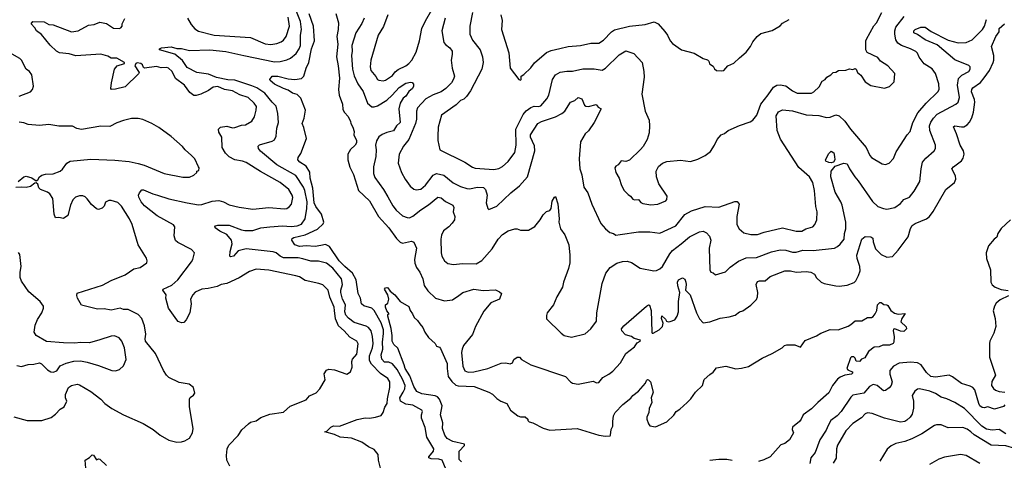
# Model space of a CAD drawing. Extents: x 1678431 to 1860718, y 384618 to 522882.
# Tile 440 of 473: x 1788279 to 1796962, y 487573 to 491463. Entities that reach past the tile are written whole.
import ezdxf

# ---------------------------------------------------------------- set-up
doc = ezdxf.new("R2010")
doc.units = 0

msp = doc.modelspace()

# ---------------------------------------------------------------- linework, layer by layer
at = {"layer": '0CON10XD'}
for points in [[(1791461.4, 487505), (1791442, 487575), (1791439.2, 487625), (1791405, 487668.8), (1791355, 487690.8), (1791295, 487732.5), (1791205, 487769.2), (1791105, 487778), (1791055, 487802), (1790970, 487825), (1790988.3, 487831.7), (1791023.2, 487866.8), (1791045, 487878.9), (1791100, 487875), (1791255, 487933.8), (1791325, 487948), (1791365, 487945.8), (1791415.9, 487954.1), (1791465, 487968.8), (1791484.2, 487995), (1791498.2, 488041.8), (1791520, 488075), (1791522.7, 488117.3), (1791543.1, 488215), (1791543.1, 488265), (1791524.4, 488295), (1791460.8, 488340.8), (1791381.2, 488421.2), (1791362.4, 488455), (1791363, 488495), (1791388.9, 488565), (1791395.7, 488605), (1791391.4, 488665), (1791377.8, 488715), (1791356.2, 488745), (1791335, 488758), (1791228.5, 488788.5), (1791178.3, 488828.3), (1791155.3, 488855.3), (1791147.1, 488885), (1791150.5, 488945), (1791124.8, 488995), (1791109.8, 489055), (1791109.7, 489075), (1791126.8, 489125), (1791116, 489175), (1791039, 489269), (1790985, 489314.4), (1790915, 489331.5), (1790845, 489329.6), (1790775, 489350.7), (1790735, 489360.4), (1790605, 489360.7), (1790575, 489374.6), (1790539.6, 489405), (1790515, 489413.7), (1790275, 489440.9), (1790205, 489422.5), (1790165, 489374.3), (1790138, 489368), (1790132.5, 489375), (1790135.4, 489415), (1790151.1, 489485), (1790146.2, 489515), (1790105.3, 489565.2), (1790044.4, 489595), (1790003.8, 489625), (1789998.8, 489635), (1790005.9, 489644.1), (1790025, 489650), (1790125, 489650), (1790235, 489606.4), (1790265, 489600.7), (1790335, 489602.8), (1790405, 489624), (1790485, 489633.9), (1790595, 489642.2), (1790673.1, 489636.9), (1790725, 489643.4), (1790763.6, 489656.4), (1790795.4, 489704.6), (1790812.1, 489795), (1790813.1, 489855), (1790793.5, 489955), (1790782.5, 489985), (1790715, 490085.8), (1790545, 490180.8), (1790401.3, 490301.3), (1790383.8, 490325), (1790383.1, 490345), (1790395, 490356.9), (1790505, 490390), (1790527.1, 490402.9), (1790540.6, 490435), (1790547.8, 490505), (1790560, 490555), (1790556.4, 490635), (1790540, 490700), (1790505, 490734.2), (1790440.8, 490815), (1790369.8, 490859.8), (1790325, 490880), (1790175, 490927.4), (1790115, 490932.8), (1790013.5, 490953.5), (1789945, 490980.4), (1789840.8, 490995), (1789755, 491040.6), (1789713.2, 491103.2), (1789646.8, 491156.8), (1789512.5, 491195), (1789512.5, 491205), (1789530, 491215), (1789615, 491223.1), (1789665, 491208.6), (1789705, 491208.9), (1789775, 491189.1), (1789955, 491195.9), (1790098, 491182), (1790255, 491145.4), (1790525, 491089.4), (1790575, 491094.1), (1790635, 491109.1), (1790666.4, 491123.6), (1790715.9, 491164.1), (1790742.3, 491205), (1790753.9, 491235), (1790753.8, 491325), (1790764.7, 491375.3), (1790755.7, 491445), (1790687, 491617)], [(1791525, 491506), (1791487.4, 491402.6), (1791441.1, 491325), (1791376.5, 491105), (1791368.9, 491045), (1791375.6, 491015), (1791420.2, 490960.2), (1791434.3, 490935), (1791445, 490928.1), (1791485, 490921.9), (1791505, 490927.8), (1791565, 490970.5), (1791588.5, 491001.5), (1791615, 491023.6), (1791684, 491055), (1791711.4, 491075), (1791735.5, 491105), (1791774.6, 491175.4), (1791804.5, 491275), (1791825.5, 491385), (1791857.1, 491452.9), (1791958, 491625)], [(1792270.9, 491525), (1792249.5, 491405), (1792249.4, 491335), (1792272.2, 491282.2), (1792339.2, 491195), (1792361.4, 491135), (1792366.7, 491085), (1792354.5, 491025), (1792255.4, 490834.6), (1792220, 490785), (1792195, 490760.8), (1792165, 490748.9), (1792129.3, 490710.7), (1791999.2, 490620.8), (1791970, 490515), (1791966.1, 490433.9), (1791966, 490395), (1791984.5, 490314.5), (1792203.8, 490203.8), (1792270.6, 490160.6), (1792295, 490151.5), (1792460.9, 490139.1), (1792505, 490149.2), (1792535, 490165.8), (1792585, 490210), (1792645, 490290), (1792655.5, 490354.5), (1792654.7, 490495.3), (1792717.9, 490625), (1792745, 490657.3), (1792785, 490688.8), (1792815, 490699.6), (1792855, 490696.2), (1792875, 490702.7), (1792928.6, 490765), (1792944.5, 490795.5), (1792976.2, 490933.8), (1793003.9, 490976.1), (1793045, 490998.5), (1793102.6, 491007.4), (1793155, 491007.3), (1793245, 491027.5), (1793345, 491027.8), (1793415, 491016.9), (1793444.6, 491035.4), (1793565, 491153.3), (1793625, 491186.4), (1793695, 491164), (1793766.7, 491085), (1793783.5, 491005), (1793785.5, 490955), (1793764, 490805), (1793793.8, 490655), (1793828.8, 490575), (1793833.8, 490525), (1793830, 490465), (1793812.5, 490405), (1793776.1, 490343.9), (1793753, 490317), (1793656.1, 490223.9), (1793625, 490210), (1793583.9, 490216.1), (1793555, 490182.5), (1793535, 490170), (1793527.5, 490155), (1793536.7, 490115), (1793563.8, 490065), (1793585, 489997.5), (1793610, 489955), (1793645, 489918), (1793666.2, 489905), (1793687, 489877), (1793701.4, 489871.4), (1793735, 489876), (1793744.2, 489865), (1793755, 489849.2), (1793775, 489838.6), (1793845, 489826.9), (1793906.8, 489833.2), (1793976.8, 489863.2), (1793986.2, 489875), (1793987.5, 489905), (1793914.2, 490015), (1793893.8, 490075), (1793891.2, 490125), (1793912.3, 490167.7), (1793947.5, 490195), (1793985, 490211.2), (1794105, 490222), (1794195, 490210.8), (1794258.8, 490231.2), (1794325, 490262.5), (1794370.3, 490299.7), (1794405.8, 490355), (1794428, 490405), (1794463.3, 490445), (1794492.7, 490457.3), (1794527.5, 490485), (1794625, 490528.8), (1794719.5, 490560.5), (1794745, 490576.7), (1794779.1, 490620.9), (1794815, 490718), (1794879.5, 490800.5), (1794925, 490867.1), (1794955, 490883.3), (1794985, 490888.2), (1795035, 490880), (1795095, 490833.5), (1795135, 490813.5), (1795262.5, 490815), (1795283.3, 490825), (1795329.5, 490870.5), (1795355, 490920), (1795382.5, 490935), (1795397.5, 490955), (1795432.5, 490975), (1795452.5, 490995), (1795475, 491000), (1795500, 491015), (1795563, 491017), (1795595, 491030), (1795625, 491022.5), (1795645, 491032.5), (1795656.4, 491026.4), (1795667, 490997), (1795695, 490972.5), (1795734.1, 490914.1), (1795785, 490881.2), (1795905, 490859.2), (1795948.6, 490871.4), (1795988.8, 490915), (1795996.1, 490986.1), (1795933.3, 491055), (1795870, 491095), (1795845, 491128.8), (1795752.7, 491172.7), (1795740, 491195), (1795740, 491275), (1795745, 491290), (1795812, 491408), (1795833.3, 491435), (1795882.5, 491525)], [(1790131.7, 487521.7), (1790105.7, 487575), (1790101.4, 487615), (1790109.4, 487675), (1790122.7, 487707.3), (1790206.8, 487793.2), (1790239.1, 487840.9), (1790296.2, 487895), (1790315, 487909.2), (1790365, 487923.1), (1790405, 487951.4), (1790485, 487979.4), (1790605, 487998.9), (1790665, 488052.5), (1790804.3, 488105.7), (1790835, 488143.3), (1790892.3, 488167.7), (1790926.7, 488205), (1790971.2, 488285), (1790963.9, 488336.1), (1790985, 488370), (1791005, 488376.7), (1791055, 488372.5), (1791165, 488334.6), (1791196.9, 488355), (1791212.2, 488395), (1791206.7, 488445), (1791213.3, 488465), (1791250.5, 488509.5), (1791265, 488602.5), (1791251.2, 488625), (1791188.9, 488658.9), (1791141.4, 488715), (1791090.9, 488760.9), (1791062.6, 488822.6), (1791054.7, 488894.7), (1791051.6, 488925), (1791013.8, 489013.8), (1791000, 489075), (1790951.3, 489121.3), (1790917.5, 489135), (1790795, 489161.1), (1790745, 489193.1), (1790715, 489202.7), (1790475, 489250.6), (1790365, 489259.4), (1790305, 489240.8), (1790215, 489184.2), (1790105.5, 489134.5), (1790055, 489125.7), (1790021.6, 489108.4), (1789941.6, 489088.4), (1789885, 489083.8), (1789825, 489058.2), (1789805.7, 489035), (1789786.2, 488995), (1789791.2, 488955), (1789779.2, 488875), (1789747, 488813), (1789725, 488790), (1789705, 488787.5), (1789675, 488797.5), (1789663.3, 488813.3), (1789590, 488915), (1789566.4, 489003.6), (1789570, 489035), (1789542.5, 489075), (1789543.3, 489085), (1789619.4, 489120.6), (1789672.9, 489165), (1789795, 489324.6), (1789806, 489345), (1789820.6, 489405), (1789793.8, 489433.8), (1789674.7, 489494.7), (1789653.1, 489513.1), (1789641.1, 489555), (1789646.7, 489635), (1789635, 489651.4), (1789492.3, 489732.3), (1789380.4, 489820.4), (1789351.5, 489855), (1789329.6, 489895), (1789327.3, 489915), (1789334.6, 489935), (1789355, 489959.5), (1789370.5, 489960.5), (1789453.9, 489923.9), (1789493.3, 489915), (1789595, 489882.5), (1789755, 489844.6), (1789855, 489828.9), (1789885, 489831.2), (1789975, 489860.7), (1790035, 489867.1), (1790076, 489856), (1790125, 489829.4), (1790215, 489807.8), (1790335, 489789.4), (1790475, 489803.3), (1790615, 489793.3), (1790633.2, 489796.8), (1790657.4, 489812.6), (1790675.5, 489834.5), (1790687.9, 489892.1), (1790681.9, 489915), (1790651.4, 489965), (1790575, 490025.6), (1790401.4, 490121.4), (1790275, 490203.1), (1790245, 490214.4), (1790175, 490225.6), (1790125, 490253.1), (1790092.9, 490285), (1790065.5, 490335), (1790062, 490425), (1790035, 490470), (1790032.5, 490495), (1790050, 490515), (1790105, 490523.3), (1790155, 490508.8), (1790175, 490510), (1790235, 490531.1), (1790270, 490535), (1790324.5, 490565.5), (1790349.4, 490605), (1790365.6, 490665), (1790365.7, 490695), (1790346.7, 490726.7), (1790295, 490775.8), (1790218.9, 490798.9), (1790155, 490835.4), (1790085, 490846.7), (1790025, 490872.2), (1789985, 490865.6), (1789945, 490837.1), (1789877.5, 490805), (1789835, 490792.5), (1789815, 490794), (1789779.1, 490819.1), (1789732.9, 490885), (1789652, 490942), (1789624.6, 491005), (1789592.2, 491035), (1789575, 491040), (1789527, 491037), (1789485, 491048.6), (1789380, 491035), (1789370.8, 491040.8), (1789362.5, 491065), (1789348.6, 491075), (1789315, 491081.5), (1789302.9, 491075), (1789292.9, 491055), (1789328, 491005), (1789332, 490995), (1789325.7, 490985), (1789209.4, 490870.6), (1789125, 490849.2), (1789087.5, 490847.5), (1789082.5, 490855), (1789087.5, 490905), (1789115, 491026.7), (1789137.5, 491055), (1789202.5, 491075), (1789203.3, 491085), (1789135, 491123.1), (1789085, 491123.1), (1789055, 491141.5), (1788995, 491157.6), (1788775, 491142.7), (1788715, 491160), (1788630.5, 491170.5), (1788604.2, 491185), (1788547.4, 491237.4), (1788470.8, 491330.8), (1788425.7, 491365), (1788411.7, 491391.7), (1788381.2, 491425), (1788395, 491446.7), (1788495, 491442), (1788535, 491421.2), (1788575, 491416.9), (1788735, 491354.3), (1788795, 491364.4), (1788885, 491412.9), (1788935, 491419.4), (1788985, 491441.8), (1789045, 491427.8), (1789105, 491388), (1789155.8, 491384.2), (1789170.5, 491389.5), (1789181.2, 491405), (1789182, 491425), (1789205, 491473.3)], [(1789757.5, 491475), (1789789.7, 491419.7), (1789822.6, 491382.6), (1789855, 491360), (1789995, 491326.9), (1790315, 491306), (1790445, 491249.6), (1790492.2, 491242.2), (1790547.3, 491252.7), (1790583.4, 491266.6), (1790605, 491283.1), (1790629.2, 491315), (1790657.8, 491405), (1790646.9, 491485)], [(1792039.3, 487489.3), (1792003.4, 487573.4), (1791975, 487584.7), (1791906.3, 487586.3), (1791886.2, 487595), (1791887.5, 487605), (1791926.9, 487653.1), (1791931.9, 487675), (1791868.3, 487778.3), (1791855, 487864), (1791822.7, 487945), (1791823.1, 487975), (1791832, 488005), (1791825.6, 488015.6), (1791745, 488060.5), (1791685, 488068.2), (1791635.6, 488095), (1791630.8, 488125), (1791661.2, 488175), (1791675.9, 488205), (1791676.7, 488235), (1791655, 488290), (1791608.8, 488375), (1791565, 488425.4), (1791535, 488438.2), (1791495, 488440), (1791472.1, 488465), (1791466.2, 488505), (1791481.3, 488555), (1791478.3, 488615), (1791488.2, 488691.8), (1791486, 488725), (1791465, 488785.5), (1791405, 488895.6), (1791385, 488916.4), (1791315, 488935.5), (1791293.5, 488953.5), (1791283.3, 489005), (1791264.5, 489045), (1791245.2, 489165), (1791215, 489225.3), (1791145, 489283.3), (1791096, 489335), (1791011.9, 489461.9), (1790975, 489479.3), (1790935, 489470), (1790885, 489460.6), (1790804.6, 489465.4), (1790745, 489461.5), (1790705, 489476), (1790677.5, 489515), (1790680.3, 489529.7), (1790695, 489540.9), (1790796.8, 489563.2), (1790905, 489614.7), (1790955, 489659.6), (1790962.2, 489675), (1790940.4, 489745), (1790890, 489815), (1790875.8, 489845.9), (1790865.1, 489975), (1790841.7, 490065), (1790837.9, 490117.9), (1790805, 490170.4), (1790749.2, 490205), (1790731.4, 490225), (1790734.2, 490245), (1790758.6, 490281.4), (1790809.2, 490415), (1790785, 490512), (1790769.5, 490545), (1790787.1, 490592.9), (1790800.5, 490665), (1790759, 490769), (1790725, 490800.7), (1790685, 490812.9), (1790645, 490841.1), (1790605, 490854), (1790525, 490893.8), (1790488, 490925), (1790483.8, 490935), (1790506.7, 490963.3), (1790555.8, 490964.2), (1790645, 490940.6), (1790705, 490933.5), (1790765, 490944.5), (1790783.8, 490965), (1790804.8, 491035.2), (1790829.4, 491085), (1790853.5, 491205), (1790877.5, 491275), (1790870.9, 491405), (1790832.2, 491515)], [(1791067, 491517), (1791088.9, 491435), (1791086.6, 491376.6), (1791075.5, 491315), (1791085.3, 491245.3), (1791072.2, 491135), (1791088.2, 491055), (1791099.6, 490945), (1791090, 490845), (1791095.5, 490795.5), (1791124.3, 490715.7), (1791128.9, 490668.9), (1791143.2, 490643.2), (1791175, 490608.8), (1791195.8, 490565), (1791198.8, 490545), (1791218, 490515), (1791228, 490475), (1791226, 490445), (1791247.5, 490395), (1791247.5, 490375), (1791238, 490355), (1791194.7, 490315.3), (1791173.8, 490275), (1791172.5, 490225), (1791189.1, 490160.9), (1791221.5, 490095), (1791266.2, 489955), (1791363.8, 489863.8), (1791444, 489724), (1791533.6, 489625), (1791601.4, 489531.4), (1791635, 489498), (1791655, 489490), (1791735, 489507.1), (1791755, 489497.5), (1791778, 489445), (1791759.4, 489345), (1791762.8, 489312.8), (1791779.4, 489275), (1791808.1, 489235), (1791834.4, 489175), (1791846.7, 489115), (1791877.9, 489067.9), (1791945, 489005.8), (1792025, 488981.9), (1792095, 488989.2), (1792152.1, 489027.9), (1792187.5, 489055), (1792285, 489082.5), (1792365, 489072.5), (1792475, 489079.2), (1792511.4, 489061.4), (1792526.2, 489045), (1792510, 488995), (1792435, 488963.3), (1792371.1, 488888.9), (1792298.2, 488755), (1792272.9, 488685), (1792192.9, 488587.1), (1792180, 488555), (1792176.1, 488525), (1792187.3, 488405), (1792204.1, 488364.1), (1792235, 488350), (1792285, 488353.6), (1792406.6, 488383.4), (1792525, 488431.1), (1792565, 488434.5), (1792605, 488425.7), (1792623.8, 488435), (1792635.8, 488464.2), (1792665, 488482.9), (1792685, 488484), (1792705, 488464.4), (1792787.5, 488417.5), (1793091.7, 488311.7), (1793136, 488265), (1793155, 488253.1), (1793205, 488245.7), (1793335, 488271.4), (1793365, 488256.7), (1793385, 488260), (1793420, 488305), (1793475, 488332.5), (1793509.8, 488360.2), (1793577.2, 488432.8), (1793622.6, 488517.4), (1793701.2, 488575), (1793725, 488610), (1793750, 488625), (1793752.5, 488635), (1793698.5, 488648.5), (1793675, 488665.4), (1793620.5, 488680.5), (1793588, 488715), (1793586, 488735), (1793605, 488761.2), (1793805.7, 488934.3), (1793825, 488946.2), (1793832.3, 488942.3)], [(1791316.5, 491475), (1791295, 491427.5), (1791242.2, 491345), (1791206.8, 491235), (1791212.2, 491185), (1791203.7, 491145), (1791214.8, 491024.8), (1791227.8, 490967.8), (1791259.5, 490895), (1791308.5, 490828.5), (1791346.4, 490725), (1791384.2, 490694.2), (1791405, 490692.5), (1791435, 490700.6), (1791516.6, 490753.4), (1791564.4, 490795.6), (1791625, 490863.1), (1791685, 490902.9), (1791725, 490911.9), (1791738.7, 490908.7), (1791752.7, 490892.7), (1791752.5, 490875), (1791742.9, 490855), (1791711.3, 490828.7), (1791685, 490788.8), (1791660.5, 490769.5), (1791634.7, 490725.3), (1791622.1, 490675), (1791634.2, 490555), (1791600.8, 490525), (1791575, 490481.4), (1791515, 490467.5), (1791475, 490449.4), (1791445, 490428.6), (1791424.3, 490394.3), (1791415.6, 490355), (1791421.1, 490315), (1791418, 490255), (1791398.2, 490165), (1791397.5, 490105), (1791410.6, 490070.6), (1791486.9, 489965), (1791525, 489898), (1791568.3, 489818.3), (1791599.8, 489779.8), (1791655, 489731.5), (1791695.4, 489715.4), (1791715, 489714.5), (1791745, 489727.5), (1791815, 489783.8), (1791885, 489827.5), (1791965, 489896.5), (1791995, 489889.5), (1792035, 489858.9), (1792098.6, 489825), (1792105.9, 489804.1), (1792102.5, 489765), (1792117.1, 489725), (1792112.5, 489695), (1792093.8, 489665), (1792063.8, 489635), (1792015, 489600), (1791998.3, 489561.7), (1791991.5, 489525), (1791994.5, 489405), (1792000.8, 489375), (1792025, 489333.8), (1792055, 489310.8), (1792105, 489302.5), (1792185, 489311.9), (1792305, 489308.6), (1792355, 489335.8), (1792445, 489440.8), (1792499.2, 489525), (1792535.8, 489565), (1792585, 489599.2), (1792645, 489616.2), (1792666.1, 489616.1), (1792695, 489603.3), (1792765, 489603.8), (1792823, 489637), (1792868.8, 489695), (1792895, 489741.2), (1792925, 489768.8), (1792955, 489777.5), (1792966, 489795), (1792975, 489860), (1792993.8, 489895), (1793005, 489902.5), (1793023.6, 489836.4), (1793037.5, 489705), (1793034.4, 489674.4), (1793047.5, 489615), (1793085, 489563.3), (1793121.4, 489475), (1793130.8, 489385), (1793129.2, 489315), (1793119.2, 489265), (1793074, 489145), (1793065, 489102.5), (1793014.1, 489015.9), (1792986.7, 488945), (1792930, 488875), (1792925, 488850), (1792925, 488822.5), (1793052.5, 488695), (1793080, 488675), (1793145, 488660), (1793265, 488690), (1793315, 488732.5), (1793365, 488802.5), (1793369.2, 488875), (1793415.6, 489135), (1793446.9, 489225), (1793485.6, 489275), (1793545, 489314.5), (1793595, 489328.8), (1793635, 489330.6), (1793675, 489319.2), (1793750.7, 489270.7), (1793870, 489245), (1793895, 489248), (1793925, 489262.9), (1793947, 489283), (1794013, 489397), (1794035.3, 489424.7), (1794112.2, 489485), (1794185.2, 489544.8), (1794275, 489591.4), (1794305, 489595.6), (1794335, 489582), (1794362.2, 489552.2), (1794372.2, 489515), (1794358.6, 489445), (1794364.1, 489254.1), (1794373.6, 489233.6), (1794395, 489226.7), (1794415, 489211.2), (1794502.7, 489237.3), (1794543.2, 489276.8), (1794618.3, 489331.7), (1794685, 489359.1), (1794775, 489364.5), (1794907.4, 489412.6), (1794985, 489430), (1795035, 489429.1), (1795095, 489410.8), (1795125, 489409.6), (1795185, 489427.3), (1795275, 489426.4), (1795463.2, 489446.8), (1795490.7, 489459.3), (1795515, 489480.8), (1795548.9, 489525), (1795551.5, 489575), (1795563.6, 489615), (1795564.5, 489675.5), (1795531.8, 489825), (1795520, 489855), (1795469.1, 489939.1), (1795430.3, 490075), (1795434, 490125), (1795471, 490169), (1795545, 490197.2), (1795575, 490189.4), (1795596.2, 490145), (1795642, 490075), (1795671.5, 490041.5), (1795798, 489858), (1795845, 489814.2), (1795895, 489795.8), (1795925, 489790.8), (1795995, 489806), (1796045, 489840), (1796075, 489874), (1796125, 489896.7), (1796167.5, 489947.5), (1796215.7, 490035), (1796227.1, 490145), (1796240.6, 490205), (1796269.5, 490240.5), (1796344, 490305), (1796354, 490325), (1796355.8, 490355.8), (1796304.5, 490485), (1796302.7, 490525), (1796313.3, 490556.7), (1796336, 490594), (1796370.8, 490629.2), (1796535, 490716.9), (1796554.4, 490735), (1796566.1, 490775), (1796549.6, 490885), (1796557.3, 490942.7), (1796586.1, 490973.9), (1796649.2, 491005), (1796661.9, 491025), (1796660.8, 491045), (1796648.3, 491058.3), (1796525, 491108.8), (1796370.3, 491240.3), (1796265, 491284.7), (1796195, 491331.9), (1796163.3, 491345), (1796164.2, 491365), (1796176.7, 491375), (1796224.6, 491395.4), (1796265, 491397.3), (1796317, 491357), (1796465, 491282.3), (1796555, 491258.8), (1796625, 491260.4), (1796678.6, 491285), (1796769.5, 491375), (1796787.1, 491405), (1796805.9, 491464.1)], [(1792030.8, 491475), (1792000, 491365), (1792020.2, 491260.2), (1792032.9, 491242.9), (1792071.9, 491215), (1792091.1, 491185), (1792092.5, 491155), (1792082.5, 491105), (1792091.5, 491035), (1792112.3, 490965), (1792105, 490936), (1792085.7, 490904.3), (1792036.4, 490853.6), (1791995.2, 490824.8), (1791925, 490799.2), (1791860.6, 490765), (1791787.5, 490685), (1791777.1, 490655), (1791777.8, 490585), (1791770, 490545), (1791711.5, 490405), (1791663.1, 490345), (1791624.6, 490275.4), (1791616, 490195), (1791645.8, 490115), (1791679.2, 490055), (1791722.6, 489992.6), (1791755, 489965.8), (1791775, 489961.4), (1791815, 489965.6), (1791858, 490002), (1791925, 490090.6), (1791955, 490104.4), (1792019.3, 490089.3), (1792101.7, 490021.7), (1792165, 489989.5), (1792221.7, 489971.7), (1792245, 489970.8), (1792315, 489985.3), (1792370.1, 489980.1), (1792385.4, 489965), (1792400, 489915), (1792392.9, 489845), (1792406.4, 489796.4), (1792415, 489787.5), (1792485, 489815.8), (1792610.8, 489935), (1792687.5, 489995), (1792756.4, 490075), (1792820.3, 490305), (1792818.1, 490348.1), (1792784.5, 490425), (1792782.7, 490445), (1792847.5, 490545), (1792880, 490565), (1793005, 490603.6), (1793060, 490635), (1793085.8, 490655), (1793135, 490733.8), (1793175, 490750), (1793205, 490776.2), (1793235, 490763.3), (1793258.8, 490708.8), (1793270, 490700), (1793295, 490697.5), (1793363, 490713), (1793380.7, 490690.7), (1793406.7, 490675), (1793345.6, 490555), (1793295, 490482), (1793265, 490456), (1793224, 490385), (1793211.9, 490235), (1793218.9, 490145), (1793235, 490092.5), (1793253.5, 489985), (1793290, 489935), (1793323.4, 489833.4), (1793405, 489663.3), (1793445.8, 489615.8), (1793484.3, 489584.3), (1793515, 489576.2), (1793535, 489561.2), (1793574.4, 489565.6), (1793735, 489589.4), (1793835, 489591.1), (1793925, 489577.1), (1794065, 489644.2), (1794145, 489743.1), (1794202, 489775), (1794325, 489814.4), (1794445, 489807.5), (1794585, 489857.5), (1794607, 489857), (1794622.5, 489835), (1794602.5, 489725), (1794604, 489655), (1794622, 489615), (1794665, 489580.8), (1794725, 489567.1), (1794785, 489566.7), (1794845, 489587.3), (1795005, 489624.2), (1795125, 489596), (1795175, 489596), (1795210, 489615), (1795273.8, 489635), (1795292, 489655), (1795308, 489695), (1795312, 489765), (1795298.8, 489815), (1795287.5, 489955), (1795272, 490025), (1795242.5, 490075), (1795148.3, 490158.3), (1794988.2, 490408.2), (1794958.7, 490485), (1794948.8, 490615), (1794969.8, 490650.2), (1795005, 490665.7), (1795095, 490657.5), (1795215, 490623.8), (1795325, 490615.4), (1795395, 490600.5), (1795425, 490603.1), (1795475, 490621.4), (1795506.2, 490615), (1795555, 490567.5), (1795605, 490497.5), (1795744.5, 490334.5), (1795776, 490265), (1795791.2, 490245), (1795885, 490188.8), (1795915, 490183.3), (1795945, 490196.2), (1795985, 490236.7), (1796009.2, 490295), (1796045.8, 490355), (1796104.3, 490445), (1796132.5, 490475), (1796153.6, 490555), (1796199.3, 490640.7), (1796273.2, 490726.8), (1796375, 490824.2), (1796386.7, 490845), (1796385.6, 490895), (1796355, 490988.8), (1796325, 491027.5), (1796255, 491072.9), (1796210.4, 491130.4), (1796195, 491166), (1796180.8, 491180.8), (1796134.7, 491204.7), (1796053.8, 491233.8), (1796022.7, 491255), (1796005.9, 491285), (1795994.8, 491334.8), (1795994.7, 491365), (1796004.8, 491395.2), (1796078.2, 491491.8)], [(1792521.4, 491505), (1792533.8, 491455), (1792528, 491375), (1792591.2, 491171.2), (1792603.3, 491035), (1792680, 490935), (1792695, 490930), (1792700, 490935), (1792700, 490965), (1792725, 490977.5), (1792785, 491037.5), (1792817.3, 491082.7), (1792925, 491172.9), (1792965, 491190.6), (1793042.1, 491207.9), (1793115, 491224.4), (1793225, 491234.5), (1793314.6, 491255.4), (1793385, 491256.4), (1793428.1, 491281.9), (1793496.2, 491353.8), (1793525, 491371.9), (1793655, 491404.5), (1793795, 491420.6), (1793875, 491444), (1793908, 491425), (1793968.3, 491358.3), (1793992.5, 491325), (1794016.2, 491275), (1794035, 491253.3), (1794115, 491196.7), (1794227.7, 491167.7), (1794305, 491120), (1794345, 491106.7), (1794356.2, 491095), (1794362.5, 491072.5), (1794393, 491053), (1794405, 491030), (1794425, 491012.5), (1794465, 491010), (1794487.5, 491015), (1794523.8, 491055), (1794575, 491079.2), (1794625, 491126.2), (1794684, 491175), (1794723.8, 491225), (1794742.7, 491267.3), (1794783.3, 491315), (1794815, 491340), (1794915, 491367.5), (1794985, 491407.5), (1795005, 491432.5), (1795065, 491463.3)], [(1793832.3, 488942.3), (1793848.1, 488895), (1793854.4, 488705), (1793857, 488697), (1793865, 488696.2), (1793918, 488725), (1793946.2, 488755), (1793952.5, 488785), (1793940, 488825), (1793941.7, 488848.3), (1793975, 488820), (1793981.7, 488801.7), (1793996.4, 488796.4), (1794015, 488797.5), (1794055.5, 488814.5), (1794076.9, 488845), (1794089.5, 488885), (1794088.8, 488975), (1794099.2, 489055), (1794082.4, 489112.4), (1794080, 489145), (1794088, 489165), (1794122.5, 489185), (1794143.4, 489173.4), (1794154.2, 489145.8), (1794157.1, 489125), (1794150, 489075), (1794191.4, 489035), (1794247.8, 488875), (1794275, 488821.2), (1794305, 488788), (1794365, 488795.8), (1794455, 488826.9), (1794535, 488839.2), (1794587.5, 488855), (1794627.6, 488882.4), (1794655, 488892.5), (1794726.4, 488943.6), (1794775, 488992), (1794785.6, 489015), (1794788.9, 489055), (1794773.1, 489125), (1794785, 489152), (1794802.4, 489157.6), (1794852.1, 489157.9), (1794896.7, 489195), (1795025, 489245.5), (1795075, 489245.6), (1795125, 489234.3), (1795215, 489241.1), (1795255, 489232.5), (1795287, 489217), (1795306.2, 489185), (1795345.8, 489145.8), (1795373, 489133), (1795475, 489113.3), (1795505, 489110), (1795575, 489119.5), (1795636.4, 489143.6), (1795651.7, 489158.3), (1795676.3, 489203.7), (1795689.5, 489245), (1795688.2, 489285), (1795663.5, 489353.5), (1795660.4, 489385), (1795706, 489525), (1795735, 489548.4), (1795784.7, 489544.7), (1795802.2, 489535), (1795805, 489502.5), (1795825, 489439.2), (1795875, 489388.6), (1795925, 489366.9), (1795975, 489373.1), (1796025, 489426.7), (1796114.1, 489545.9), (1796135, 489620), (1796148.6, 489645), (1796175.4, 489664.6), (1796275, 489704.6), (1796301.2, 489725), (1796335, 489770), (1796444.6, 489965), (1796523.1, 490025), (1796534.4, 490055), (1796532.2, 490085), (1796499.2, 490145), (1796514, 490165), (1796585, 490215.7), (1796599.8, 490240.2), (1796607.5, 490275), (1796602.5, 490305), (1796572.5, 490355), (1796540.9, 490455), (1796512.9, 490517.1), (1796525, 490525.6), (1796585, 490515.5), (1796605, 490517.5), (1796635, 490533.8), (1796655, 490556.7), (1796674.7, 490595), (1796690, 490645), (1796700.9, 490735), (1796698.3, 490758.3), (1796672.8, 490825), (1796673.9, 490845), (1796685, 490859.5), (1796750.7, 490909.3), (1796785, 490947.8), (1796830.9, 491015), (1796862.9, 491085), (1796870, 491105), (1796870, 491145), (1796848, 491225), (1796886.7, 491315), (1796916.1, 491353.9), (1796915.8, 491385), (1796964.1, 491425.9)], [(1788275, 490788.8), (1788373.6, 490826.4), (1788392.5, 490845), (1788400, 490875), (1788385.8, 490975.8), (1788366.2, 491005), (1788335, 491026), (1788295, 491104.2), (1788280.4, 491120.4), (1788145, 491195.7)], [(1788266.1, 490033.9), (1788315, 490076.2), (1788335, 490081.2), (1788385, 490066.7), (1788425, 490040), (1788440.1, 490049.9), (1788455, 490076.7), (1788475, 490090), (1788505, 490098.1), (1788575, 490102.9), (1788635, 490126.7), (1788656, 490144), (1788693.9, 490196.1), (1788725, 490214.4), (1788905, 490232.2), (1789116.8, 490223.2), (1789245, 490210), (1789325, 490194.4), (1789377.2, 490177.2), (1789552.5, 490105), (1789717.7, 490072.3), (1789776.1, 490073.9), (1789815, 490090), (1789840, 490115), (1789840, 490125), (1789858.3, 490131.7), (1789862.5, 490155), (1789856.7, 490165), (1789822.9, 490232.9), (1789794.5, 490264.5), (1789736.7, 490315), (1789715, 490343.3), (1789615, 490430), (1789505, 490511.2), (1789445, 490546.2), (1789365, 490581.2), (1789325, 490591.2), (1789265, 490590), (1789195, 490573.1), (1789135, 490551.9), (1789075, 490520.9), (1788995, 490522.7), (1788825, 490493.8), (1788781.7, 490501.7), (1788745, 490523.6), (1788623.9, 490523.9), (1788535, 490536.9), (1788455, 490528.5), (1788355, 490538.5), (1788315, 490552.5), (1788275, 490557.5)], [(1795435, 490198.2), (1795415, 490201.2), (1795388.8, 490215), (1795386.2, 490225), (1795415, 490282.5), (1795435, 490302.5), (1795457, 490287), (1795465.5, 490255.5), (1795467.1, 490225), (1795455, 490204.7), (1795435, 490198.2)], [(1788226.8, 487956.8), (1788345, 487925.6), (1788475.5, 487924.5), (1788555, 487952), (1788595, 487981.2), (1788636.7, 488025), (1788670, 488045), (1788693.3, 488095), (1788683.8, 488125), (1788684, 488155), (1788708, 488215), (1788737, 488233), (1788784.4, 488245.6), (1788805, 488240), (1788905, 488181.9), (1788995, 488114.3), (1789030.8, 488075), (1789090.6, 488030.6), (1789195, 487974.3), (1789367.4, 487897.4), (1789455, 487844), (1789516.7, 487795), (1789595, 487752.5), (1789665, 487734.2), (1789705, 487736), (1789735, 487743.8), (1789775, 487770), (1789803.3, 487815), (1789808, 487855), (1789775.6, 488045), (1789777.7, 488112.3), (1789782.7, 488127.3), (1789813, 488147), (1789822.5, 488165), (1789812.5, 488215), (1789772.5, 488245), (1789685, 488260), (1789595, 488303.1), (1789573.3, 488325), (1789548.2, 488365), (1789475, 488517.5), (1789388.9, 488625), (1789384.6, 488645.4), (1789392.4, 488687.6), (1789380.2, 488760.2), (1789354.6, 488824.6), (1789325, 488860.6), (1789235.8, 488905.8), (1789195.7, 488905.7), (1789165, 488917.5), (1789085, 488899.1), (1789025, 488909.5), (1788965, 488907.1), (1788825, 488943.3), (1788788.8, 489005), (1788783, 489027), (1788785, 489047.5), (1789009.7, 489120.3), (1789085, 489159.4), (1789209.8, 489210.2), (1789285, 489262.2), (1789340, 489275), (1789398.8, 489315), (1789403.8, 489335), (1789397.3, 489357.3), (1789324.2, 489475), (1789271.9, 489655), (1789248.1, 489705), (1789176.8, 489816.8), (1789145, 489848.8), (1789085, 489867.5), (1789065, 489867.5), (1789035, 489852.5), (1789023.6, 489816.4), (1789005, 489797.5), (1788975, 489786.7), (1788955, 489793.8), (1788911.3, 489831.3), (1788875, 489881.2), (1788855, 489898.8), (1788835, 489908), (1788805, 489908.8), (1788770, 489895), (1788748.6, 489871.4), (1788726.9, 489825), (1788702.5, 489735), (1788665, 489707.5), (1788625, 489716.7), (1788595, 489713.3), (1788584, 489745), (1788571.1, 489885), (1788545, 489924.3), (1788525, 489940), (1788462.4, 489962.4), (1788448.8, 489978.8), (1788439.2, 490009.2), (1788425, 490021.8), (1788411.6, 490018.4), (1788375, 489988.8), (1788335, 489981.5), (1788295, 489985.5), (1788245, 489981.2)], [(1797017.5, 489695), (1796935, 489620), (1796905.5, 489574.5), (1796895, 489543.8), (1796872, 489525), (1796823.1, 489465), (1796802.2, 489405), (1796805.8, 489355), (1796840.9, 489255), (1796841.9, 489145), (1796855, 489122), (1796880.2, 489100.2), (1796935, 489080.5), (1796995, 489072.2)], [(1788255, 488411.2), (1788295, 488401.2), (1788355, 488418), (1788405, 488421.2), (1788455, 488433.3), (1788472.5, 488425), (1788522.7, 488372.7), (1788554.2, 488354.2), (1788575, 488351.4), (1788605, 488364.4), (1788635, 488406.9), (1788688.3, 488431.7), (1788755, 488448.6), (1788815, 488450.6), (1788875, 488440.8), (1788975, 488410), (1789090, 488365), (1789125, 488362.5), (1789160, 488375), (1789193, 488407), (1789216.4, 488463.6), (1789203.8, 488565), (1789180, 488625), (1789155, 488653.3), (1789115, 488671.2), (1789085, 488670), (1788984.3, 488635.7), (1788895, 488610), (1788815, 488613.8), (1788765, 488606.2), (1788665, 488608.8), (1788515, 488622.5), (1788425.6, 488675.6), (1788407.5, 488705), (1788414.4, 488765), (1788434.6, 488815.4), (1788474.2, 488875), (1788488.8, 488915), (1788488.8, 488935), (1788460, 488975), (1788360.7, 489060.7), (1788293.8, 489155), (1788283.6, 489186.4), (1788283.3, 489235), (1788292.5, 489285), (1788279.3, 489389.3), (1788268.8, 489408.8)], [(1792175, 487558.9), (1792155, 487581.2), (1792153.5, 487655), (1792200.6, 487705), (1792201.2, 487715), (1792098.1, 487738.1), (1792049.4, 487765), (1792027.3, 487795), (1792007.3, 487855), (1792010, 487905), (1791989.6, 487975), (1792004.7, 488055), (1791981.8, 488111.8), (1791962.6, 488132.6), (1791943.1, 488143.1), (1791825, 488158.8), (1791781.4, 488181.4), (1791755, 488223.6), (1791719.4, 488319.4), (1791677.9, 488385), (1791668.1, 488415), (1791612.8, 488562.8), (1791579.1, 488595), (1791564.8, 488625), (1791564.7, 488675), (1791555.4, 488735.4), (1791524.1, 488845.9), (1791525, 488860), (1791536.7, 488865), (1791515, 488892.5), (1791503.3, 488925), (1791503.3, 488945), (1791525, 488960), (1791533.3, 488995), (1791526.7, 489035), (1791497, 489083), (1791503.6, 489096.4), (1791515, 489100), (1791525, 489096.7), (1791546.2, 489066.2), (1791586.7, 489035), (1791633.6, 488973.6), (1791709.5, 488929.5), (1791721.2, 488895), (1791743.8, 488865), (1791756.2, 488835), (1791788.3, 488808.3), (1791807, 488777), (1791835, 488746.7), (1791851.2, 488705), (1791885, 488656.7), (1791942.5, 488605), (1791955, 488580), (1791980.7, 488570.7), (1791990.7, 488560.7), (1792047.8, 488427.8), (1792047.3, 488385), (1792057.5, 488312.5), (1792088.3, 488268.3), (1792125.3, 488235.3), (1792145, 488230), (1792286.7, 488225), (1792415, 488175.6), (1792446.9, 488156.9), (1792485, 488118.6), (1792521.2, 488095), (1792575.6, 488075.6), (1792605.7, 488015.7), (1792672.5, 487965), (1792695, 487956.7), (1792735, 487957.5), (1792760, 487935), (1792760, 487925), (1792773, 487913), (1792803.6, 487903.6), (1792895, 487856.7), (1792955, 487840), (1793195, 487853.3), (1793385, 487796.7), (1793445, 487787.5), (1793485, 487790), (1793487.5, 487795), (1793493.3, 487845), (1793510, 487875), (1793508, 487915), (1793515.8, 487965), (1793530.8, 487995), (1793597.1, 488065), (1793668.6, 488121.4), (1793685.8, 488145), (1793735.4, 488184.6), (1793796.7, 488255), (1793805, 488278.8), (1793815, 488286), (1793825, 488283.8), (1793841.2, 488265), (1793864, 488175), (1793846, 488125), (1793853.8, 488085), (1793830.7, 488029.3), (1793826.7, 487995), (1793810, 487955), (1793810, 487935), (1793822.5, 487895), (1793837, 487877), (1793885, 487868.8), (1793985, 487912.5), (1794047, 487973), (1794066.7, 488005), (1794101.2, 488025), (1794165, 488082.5), (1794196, 488115), (1794237.5, 488175), (1794298.8, 488235), (1794315, 488286.7), (1794365, 488332), (1794395, 488350), (1794425, 488388.8), (1794505, 488403.8), (1794595, 488382), (1794645, 488386), (1794705, 488401.2), (1794825, 488474), (1794914.3, 488515.7)], [(1796999.4, 489025), (1796925, 488990), (1796890.5, 488959.5), (1796874.5, 488935), (1796862.4, 488892.4), (1796880.4, 488825), (1796886.7, 488753.3), (1796867.8, 488695), (1796834, 488626), (1796830.5, 488605), (1796830.5, 488485), (1796882.5, 488325), (1796851.5, 488268.5), (1796850, 488235), (1796865, 488208.6), (1796885, 488192.9), (1796915, 488180.6), (1796965, 488176)], [(1794914.3, 488515.7), (1795003.6, 488566.4), (1795023.9, 488586.1), (1795045, 488593.8), (1795115, 488593.8), (1795165, 488572.5), (1795205, 488630), (1795305, 488672), (1795345, 488696.2), (1795425, 488727.5), (1795495, 488726), (1795583.6, 488756.4), (1795609.3, 488770.7), (1795645, 488803.3), (1795706.4, 488803.6), (1795755, 488832.5), (1795790, 488835), (1795805.9, 488844.1), (1795823.6, 488866.4), (1795836.7, 488895), (1795843.3, 488945), (1795865, 488967.5), (1795877, 488967), (1795898.3, 488948.3), (1795925, 488946.7), (1795935, 488940), (1795960, 488895), (1795992.3, 488872.3), (1796025, 488863.8), (1796088.3, 488868.3), (1796057.5, 488825), (1796050, 488795), (1796095, 488750), (1796100, 488735), (1796075, 488710), (1796045, 488712.5), (1795995, 488732.5), (1795985, 488730), (1795980, 488715), (1795990, 488665), (1795988, 488615), (1795981.2, 488605), (1795949.7, 488590.3), (1795891.7, 488588.3), (1795857.5, 488575), (1795815, 488570.8), (1795765, 488534), (1795730.9, 488479.1), (1795702.5, 488465), (1795685, 488446.7), (1795655, 488447.5), (1795646.7, 488475), (1795635, 488486), (1795615, 488485.7), (1795605, 488478.6), (1795574.2, 488385), (1795582.5, 488372.5), (1795620, 488355), (1795625.8, 488344.2), (1795615, 488334.3), (1795555, 488325.8), (1795513.1, 488306.9), (1795490.8, 488289.2), (1795446.7, 488235), (1795415, 488167.5), (1795317.5, 488085), (1795262, 488028), (1795187.5, 487975), (1795171.2, 487935), (1795156.2, 487915), (1795094.6, 487865.4), (1795091.9, 487845), (1795101.2, 487815), (1795067.1, 487755), (1795025, 487720.8), (1794990.7, 487709.3), (1794895.7, 487605), (1794842, 487578), (1794795, 487564.2)], [(1796965, 488062.5), (1796955, 488048.8), (1796875, 488024.2), (1796815, 488044.3), (1796785, 488035.7), (1796765, 488039.4), (1796746.7, 488055), (1796737.3, 488075), (1796701.5, 488195), (1796685, 488215.6), (1796661.4, 488228.6), (1796585, 488252.5), (1796505, 488310.5), (1796475, 488323.5), (1796355, 488307.4), (1796315, 488314.1), (1796275, 488349.2), (1796227.1, 488417.1), (1796195, 488434.6), (1796135, 488439.6), (1796035, 488430.5), (1795985.4, 488404.6), (1795952.9, 488365), (1795952.7, 488335), (1795973.6, 488265), (1795963.1, 488235), (1795945, 488213.8), (1795915, 488188.9), (1795895, 488187.5), (1795841.4, 488235), (1795805, 488242.5), (1795773.3, 488225), (1795723.3, 488166.8), (1795625, 488149.4), (1795607.9, 488132.1), (1795523.8, 488005), (1795486.4, 487965), (1795431.5, 487925), (1795409.7, 487879.7), (1795391.7, 487838.3), (1795335.4, 487755), (1795295, 487642), (1795254.6, 487595.4), (1795245.4, 487545)], [(1796975, 487807.1), (1796915, 487845.4), (1796855, 487838.4), (1796805, 487848.1), (1796763.5, 487873.5), (1796610.3, 488030.3), (1796524.5, 488084.5), (1796456.1, 488116.1), (1796405, 488129.5), (1796353.3, 488163.3), (1796305, 488184.4), (1796215, 488204.2), (1796195, 488202), (1796173.8, 488185), (1796148, 488145), (1796160.8, 488095), (1796161.1, 488035), (1796148, 487982), (1796131.4, 487955), (1796103, 487927), (1796085, 487916.9), (1796045, 487910.5), (1795905, 487944.5), (1795797.2, 487987.2), (1795755, 487992.2), (1795735, 487984.3), (1795701.4, 487948.6), (1795625, 487898.6), (1795565, 487832.5), (1795491.7, 487708.3), (1795482.7, 487675), (1795478.5, 487591.5), (1795452.2, 487547.8)], [(1797220.6, 487550.6), (1797055, 487676.9), (1796975, 487701.5), (1796845, 487707.5), (1796695, 487799.6), (1796665.6, 487825.6), (1796635, 487847.9), (1796595, 487863.3), (1796465, 487860), (1796405, 487885.7), (1796363.2, 487886.8), (1796345, 487880.8), (1796235, 487805.6), (1796145, 487763.6), (1796085, 487739.2), (1796005, 487721.9), (1795965, 487701.4), (1795928.7, 487671.3), (1795864.2, 487565)], [(1788863.3, 487505), (1788857.5, 487575), (1788895, 487597.5), (1788917, 487623), (1788929.5, 487619.5), (1788955, 487577.5), (1788973.6, 487586.4), (1788985, 487583.3), (1789045, 487526.2)], [(1796746.6, 487546.6), (1796625.6, 487615.6), (1796574.3, 487625.7), (1796435, 487602.5), (1796385, 487584), (1796303, 487537)], [(1794561.7, 487571.7), (1794515, 487580.4), (1794445, 487579.6), (1794365, 487570.9)]]:
    msp.add_lwpolyline(points, dxfattribs=at)

doc.saveas('drawing.dxf')
